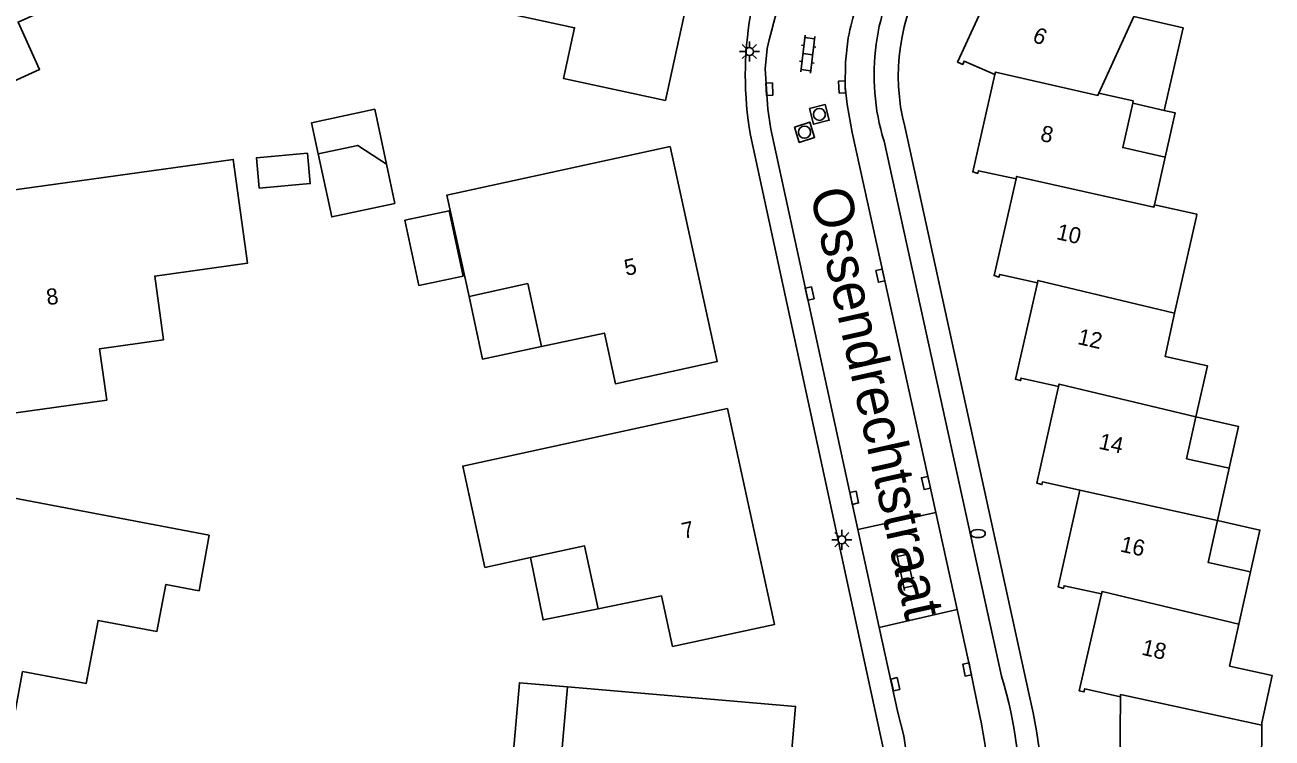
# Model space of a CAD drawing. Extents: x 124000 to 128010, y 398999 to 403000.
# Drawn here: x 127461.2 to 127538.7, y 399093.9 to 399138.2 of the extents above; entities that cross this region are included whole.
import ezdxf

# ---------------------------------------------------------------- set-up
doc = ezdxf.new("R2010")
doc.units = 0
for name, color, linetype in [('gg-anno-huisnummerreeks BGT', 7, 'Continuous'), ('gg-anno-openbare ruimte label', 7, 'Continuous'), ('gg-bbg-gedigitaliseerde bebouwing', 7, 'Continuous'), ('gg-bbg-gedigitaliseerde bijgebouw', 7, 'Continuous'), ('gg-bbg-hoofdgebouw', 7, 'Continuous'), ('gg-bbg-luifel en loopbrug', 7, 'Continuous'), ('gg-bbg-tussenscheiding', 7, 'Continuous'), ('gg-knt-verharding', 7, 'Continuous'), ('gg-knt-verharding nz', 7, 'Continuous'), ('gt-symb-brandkraan', 7, 'Continuous'), ('gt-symb-klinker verharding', 7, 'Continuous'), ('gt-symb-kolk', 7, 'Continuous'), ('gt-symb-lichtmast', 7, 'Continuous'), ('gt-symb-rioolschacht', 7, 'Continuous')]:
    doc.layers.add(name, color=color, linetype=linetype)

# ---------------------------------------------------------------- blocks, each defined once
blk = doc.blocks.new('gt0-KOLK')
at = {"layer": 'gt-symb-kolk'}
blk.add_lwpolyline([(0, 0), (0.375, 0), (0.375, 0.4), (-0.375, 0.4), (-0.375, 0), (0, 0)], dxfattribs=at)
blk = doc.blocks.new('gt0-KL1')
at = {"layer": 'gt-symb-klinker verharding'}
for p, q in [((-1.15, 0.3), (1.15, 0.3)), ((-1, -0.3), (-1, 0.3)), ((-0.5, 0.3), (-0.5, 0.45)), ((0, -0.3), (0, 0.3)), ((0.5, 0.3), (0.5, 0.45)), ((1, -0.3), (1, 0.3)), ((-1.15, -0.3), (1.15, -0.3)), ((-0.5, -0.45), (-0.5, -0.3)), ((0.5, -0.45), (0.5, -0.3))]:
    blk.add_line(p, q, dxfattribs=at)
blk = doc.blocks.new('gt0-LMAST')
at = {"layer": 'gt-symb-lichtmast'}
for p, q in [((-0.182, 0.173), (-0.447, 0.438)), ((-0.005, 0.246), (-0.005, 0.621)), ((0.172, 0.173), (0.437, 0.438)), ((-0.255, -0.004), (-0.63, -0.004)), ((-0.182, -0.181), (-0.447, -0.446)), ((-0.005, -0.254), (-0.005, -0.629)), ((0.437, -0.446), (0.172, -0.181)), ((0.245, -0.004), (0.62, -0.004))]:
    blk.add_line(p, q, dxfattribs=at)
blk.add_circle((-0.005, -0.004), 0.25, dxfattribs=at)
blk = doc.blocks.new('gt0-BR')
at = {"layer": 'gt-symb-brandkraan'}
for centre, radius, start, end in [((-0.244, 0), 0.206, 107.56694, 252.43307), ((0.599, -2.664), 3, 106.89205, 107.56694), ((0, -0.691), 0.938, 73.10799, 106.89205), ((-0.599, -2.664), 3, 72.43309, 73.10799), ((0.244, 0), 0.206, 287.56695, 72.43309), ((0.599, 2.664), 3, 252.43307, 253.10797), ((0, 0.691), 0.938, 253.10797, 286.89206), ((-0.599, 2.664), 3, 286.89206, 287.56695)]:
    blk.add_arc(centre, radius, start, end, dxfattribs=at)
blk = doc.blocks.new('gt0-RS')
at = {"layer": 'gt-symb-rioolschacht'}
blk.add_lwpolyline([(-0.5, -0.5), (0.5, -0.5), (0.5, 0.5), (-0.5, 0.5)], close=True, dxfattribs=at)
blk.add_circle((0, 0), 0.375, dxfattribs=at)

msp = doc.modelspace()

# ---------------------------------------------------------------- linework, layer by layer
at = {"layer": 'gg-bbg-gedigitaliseerde bebouwing'}
for p, q in [((127530.075, 399138.689), (127527.904, 399133.935)), ((127532.017, 399129.96), (127531.351, 399127.006)), ((127533.951, 399126.269), (127532.604, 399120.262)), ((127535.982, 399110.639), (127535.258, 399107.384)), ((127537.315, 399104.202), (127536.592, 399100.946)), ((127537.96, 399089.281), (127538.012, 399094.671)), ((127538.012, 399094.671), (127538.013, 399094.812))]:
    msp.add_line(p, q, dxfattribs=at)
for points in [[(127527.904, 399133.935), (127530.04, 399133.45), (127530.007, 399133.304)], [(127530.007, 399133.304), (127529.385, 399130.555), (127532.017, 399129.96)], [(127531.351, 399127.006), (127533.984, 399126.415), (127533.951, 399126.269)], [(127533.928, 399113.821), (127534.637, 399116.996), (127532.006, 399117.584), (127532.604, 399120.262)], [(127533.928, 399113.821), (127533.348, 399111.225), (127535.982, 399110.639)], [(127535.258, 399107.384), (127534.681, 399104.787), (127537.315, 399104.202)], [(127536.592, 399100.946), (127536.016, 399098.349), (127538.65, 399097.766), (127538.013, 399094.812)]]:
    msp.add_lwpolyline(points, dxfattribs=at)
at = {"layer": 'gg-bbg-gedigitaliseerde bijgebouw'}
for points in [[(127483.68, 399129.532), (127481.9, 399130.686), (127479.455, 399130.164)], [(127475.789, 399128.027), (127478.957, 399128.32), (127478.782, 399130.206), (127475.614, 399129.912), (127475.789, 399128.027)], [(127479.455, 399130.164), (127480.291, 399126.252), (127484.202, 399127.088), (127483.68, 399129.532)], [(127484.837, 399126.044), (127485.703, 399121.991), (127488.439, 399122.575), (127487.573, 399126.628), (127484.837, 399126.044)], [(127494.924, 399097.053), (127491.935, 399097.309), (127491.551, 399092.826), (127494.54, 399092.569)]]:
    msp.add_lwpolyline(points, dxfattribs=at)
at = {"layer": 'gg-bbg-hoofdgebouw'}
for p, q in [((127503.9, 399146.848), (127501.008, 399133.475)), ((127529.175, 399089.373), (127529.24, 399096.43))]:
    msp.add_line(p, q, dxfattribs=at)
for points in [[(127521.446, 399135.094), (127519.541, 399135.926), (127519.449, 399135.724), (127519.132, 399135.861), (127522.064, 399142.263)], [(127464.461, 399140.01), (127460.822, 399138.35), (127462.162, 399135.411), (127456.285, 399132.73)], [(127501.008, 399133.475), (127494.684, 399134.843), (127495.367, 399138), (127491.435, 399138.841)], [(127522.762, 399128.615), (127520.422, 399129.118), (127520.381, 399128.953), (127520.07, 399129.041), (127521.446, 399135.094)], [(127488.81, 399121.313), (127487.438, 399127.605), (127501.302, 399130.628)], [(127501.302, 399130.628), (127504.216, 399117.265), (127497.895, 399115.887), (127497.209, 399119.033), (127493.307, 399118.2)], [(127458.05, 399127.572), (127459.942, 399113.983), (127466.33, 399114.872), (127465.886, 399118.061), (127469.858, 399118.614), (127469.306, 399122.576), (127475.07, 399123.379), (127474.173, 399129.818), (127458.05, 399127.572)], [(127524.083, 399122.152), (127521.752, 399122.676), (127521.702, 399122.509), (127521.393, 399122.605), (127522.762, 399128.615)], [(127493.307, 399118.2), (127492.454, 399122.108), (127488.81, 399121.313)], [(127525.402, 399115.712), (127523.077, 399116.239), (127523.032, 399116.076), (127522.725, 399116.159), (127524.083, 399122.152)], [(127526.727, 399109.263), (127524.411, 399109.784), (127524.368, 399109.622), (127524.053, 399109.703), (127525.402, 399115.712)], [(127492.624, 399105.087), (127489.798, 399104.472), (127488.426, 399110.774), (127504.851, 399114.349)], [(127504.851, 399114.349), (127507.77, 399100.938), (127501.448, 399099.562), (127500.763, 399102.708), (127496.824, 399101.908)], [(127454.133, 399096.037), (127460.511, 399094.835), (127461.107, 399097.999), (127465.048, 399097.256), (127465.789, 399101.187), (127469.445, 399100.497), (127469.995, 399103.416), (127472.058, 399103.027), (127472.677, 399106.472), (127456.673, 399109.513)], [(127528.067, 399102.829), (127525.738, 399103.34), (127525.697, 399103.175), (127525.378, 399103.263), (127526.727, 399109.263)], [(127496.824, 399101.908), (127495.973, 399105.816), (127492.624, 399105.087)], [(127529.24, 399096.43), (127527.023, 399096.939), (127526.976, 399096.745), (127526.67, 399096.818), (127528.067, 399102.829)], [(127494.924, 399097.053), (127509.082, 399095.84), (127507.914, 399082.203), (127501.478, 399082.754), (127501.754, 399085.972), (127497.757, 399086.322)]]:
    msp.add_lwpolyline(points, dxfattribs=at)
at = {"layer": 'gg-bbg-luifel en loopbrug'}
msp.add_line((127530.007, 399133.304), (127531.963, 399132.861), dxfattribs=at)
for points in [[(127531.963, 399132.861), (127533.126, 399137.998), (127530.075, 399138.689)], [(127483.68, 399129.532), (127482.955, 399132.932), (127479.043, 399132.097), (127479.455, 399130.164)], [(127531.963, 399132.861), (127532.639, 399132.708), (127532.017, 399129.96)], [(127493.307, 399118.2), (127489.642, 399117.418), (127488.81, 399121.313)], [(127535.982, 399110.639), (127536.56, 399113.236), (127533.928, 399113.821)], [(127537.315, 399104.202), (127537.892, 399106.798), (127535.258, 399107.384)], [(127496.824, 399101.908), (127493.411, 399101.215), (127492.624, 399105.087)]]:
    msp.add_lwpolyline(points, dxfattribs=at)
at = {"layer": 'gg-bbg-tussenscheiding'}
for p, q in [((127526.727, 399109.263), (127535.258, 399107.384)), ((127494.54, 399092.569), (127494.924, 399097.053))]:
    msp.add_line(p, q, dxfattribs=at)
for points in [[(127521.446, 399135.094), (127521.479, 399135.24), (127527.84, 399133.796), (127527.904, 399133.935)], [(127522.762, 399128.615), (127522.795, 399128.761), (127531.317, 399126.857), (127531.351, 399127.006)], [(127524.083, 399122.152), (127524.116, 399122.298), (127532.604, 399120.262)], [(127525.402, 399115.712), (127525.435, 399115.858), (127533.928, 399113.821)], [(127528.067, 399102.829), (127528.101, 399102.975), (127536.592, 399100.946)], [(127529.24, 399096.43), (127529.241, 399096.58), (127538.012, 399094.671)]]:
    msp.add_lwpolyline(points, dxfattribs=at)
at = {"layer": 'gg-knt-verharding'}
for p, q in [((127514.639, 399092.693), (127506.275, 399131.332)), ((127523.567, 399096.568), (127515.853, 399131.854)), ((127521.867, 399097.711), (127514.566, 399130.955)), ((127512.952, 399106.833), (127517.781, 399107.887)), ((127512.952, 399106.833), (127514.275, 399100.748)), ((127519.108, 399101.855), (127514.275, 399100.748))]:
    msp.add_line(p, q, dxfattribs=at)
for points in [[(127507.311, 399136.7), (127507.192, 399135.439), (127507.357, 399132.931), (127507.547, 399131.699), (127512.952, 399106.833)], [(127514.275, 399100.748), (127515.422, 399095.469), (127515.787, 399094.018), (127516.003, 399092.538), (127516.12, 399090.52), (127516.084, 399088.498), (127515.912, 399087.211), (127515.624, 399085.945), (127515.296, 399084.777), (127513.101, 399078.943)]]:
    msp.add_lwpolyline(points, dxfattribs=at)
for centre, radius, start, end in [((127527.978, 399135.044), 22.019, 150.78867, 189.70624), ((127579.303, 399119.154), 74.099, 159.34647, 166.30283), ((127528.029, 399135.077), 14.08, 147.5073, 197.02538), ((127528.111, 399135.012), 12.658, 149.04298, 194.4447), ((127498.117, 399090.397), 24.851, 335.48194, 17.11733), ((127498.257, 399090.105), 26.122, 334.35968, 14.32579)]:
    msp.add_arc(centre, radius, start, end, dxfattribs=at)
at = {"layer": 'gg-knt-verharding nz'}
msp.add_line((127517.781, 399107.887), (127519.108, 399101.855), dxfattribs=at)
for points in [[(127512.347, 399137.374), (127512.171, 399135.86), (127512.165, 399134.335), (127512.279, 399133.225), (127512.587, 399131.499), (127517.781, 399107.887)], [(127519.108, 399101.855), (127519.917, 399098.176), (127520.518, 399095.228)]]:
    msp.add_lwpolyline(points, dxfattribs=at)
for centre, radius, start, end in [((127530.614, 399133.668), 18.639, 156.25279, 168.53162), ((127494.732, 399089.637), 26.385, 359.45731, 12.23381)]:
    msp.add_arc(centre, radius, start, end, dxfattribs=at)

# ---------------------------------------------------------------- block references
at = {"layer": 'gt-symb-brandkraan'}
msp.add_blockref('gt0-BR', (127520.397, 399106.578), dxfattribs=at)
at = {"layer": 'gt-symb-klinker verharding'}
for p, rotation in [((127509.837, 399136.355), -97.00425924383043), ((127515.895, 399104.238), -77.75714042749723)]:
    msp.add_blockref('gt0-KL1', p, dxfattribs=dict(at, rotation=rotation))
at = {"layer": 'gt-symb-kolk'}
for p, rotation in [((127507.255, 399134.173), -87.2491652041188), ((127512.165, 399134.335), 92.97967378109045), ((127514.533, 399122.638), 102.41077471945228), ((127509.757, 399121.448), -77.82524886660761), ((127517.362, 399109.764), 102.4107747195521), ((127512.52, 399108.759), -77.70114483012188), ((127519.917, 399098.176), 101.53462065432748), ((127515.067, 399097.176), -77.58922528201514)]:
    msp.add_blockref('gt0-KOLK', p, dxfattribs=dict(at, rotation=rotation))
at = {"layer": 'gt-symb-lichtmast'}
for p in [(127506.219, 399136.524), (127511.955, 399106.197)]:
    msp.add_blockref('gt0-LMAST', p, dxfattribs=at)
at = {"layer": 'gt-symb-rioolschacht'}
for p, rotation in [((127510.556, 399132.616), -75.51896562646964), ((127509.632, 399131.508), -72.18111108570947)]:
    msp.add_blockref('gt0-RS', p, dxfattribs=dict(at, rotation=rotation))

# ---------------------------------------------------------------- texts
at = {"layer": 'gg-anno-huisnummerreeks BGT'}
for s, rotation, p in [('6', 335.4, (127523.711, 399137.185)), ('8', 347.2, (127524.216, 399130.986)), ('10', 347.2, (127525.215, 399124.873)), ('5', 12.3, (127498.565, 399122.58)), ('8', 7.9, (127462.645, 399120.759)), ('12', 347.2, (127526.527, 399118.357)), ('14', 347.4, (127527.841, 399111.858)), ('7', 12.3, (127502.125, 399106.239)), ('16', 347.4, (127529.179, 399105.47)), ('18', 346.9, (127530.501, 399099.064))]:
    msp.add_text(s, height=1, rotation=rotation, dxfattribs=at).set_placement(p)
at = {"layer": 'gg-anno-openbare ruimte label'}
msp.add_text('Ossendrechtstraat', height=2.5, rotation=282.6, dxfattribs=at).set_placement((127509.963, 399127.791))

doc.saveas('drawing.dxf')
